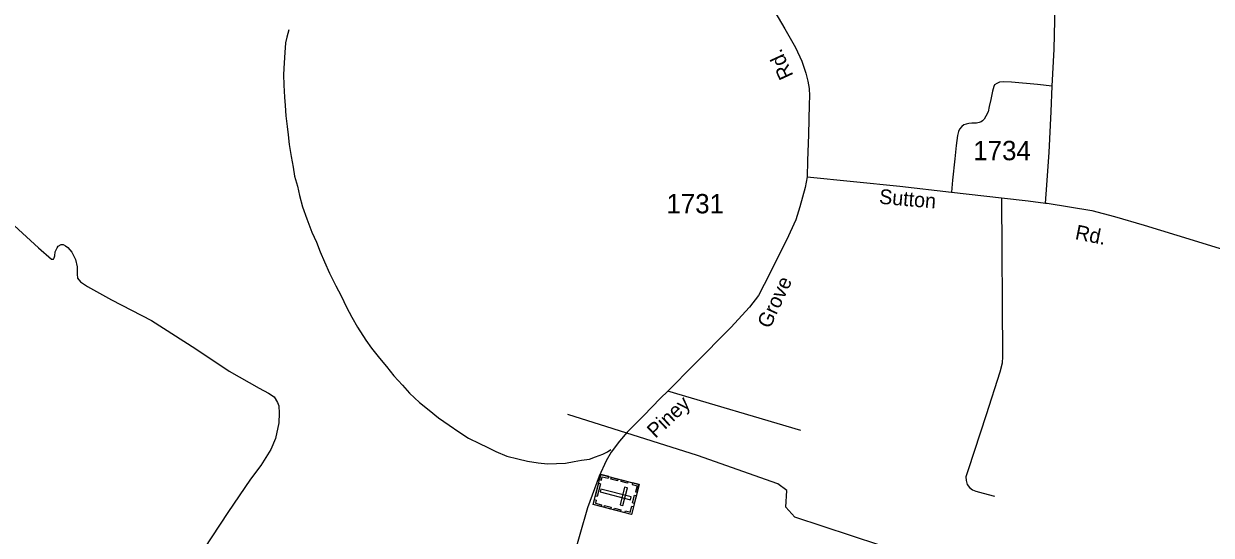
# Model space of a CAD drawing. Extents: x 2206922 to 2357709, y 510027 to 673830.
# Drawn here: x 2336184 to 2343846, y 548390 to 551690 of the extents above; entities that cross this region are included whole.
import ezdxf

# ---------------------------------------------------------------- set-up
doc = ezdxf.new("R2010")
doc.units = 0
for name, color, linetype in [('Exist Cultural Cemetery CELL', 7, 'Continuous'), ('Exist Hydrographic Misc Water Feature', 7, 'Continuous'), ('Exist Road Non-System Type 51', 7, 'Continuous'), ('Exist Road Secondary Type 51 Attributed', 7, 'Continuous'), ('Exist Road Secondary Type 51 Label', 7, 'Continuous'), ('Exist Road Secondary Type 51 Number Label', 7, 'Continuous')]:
    doc.layers.add(name, color=color, linetype=linetype)

msp = doc.modelspace()

# ---------------------------------------------------------------- linework, layer by layer
at = {"layer": 'Exist Cultural Cemetery CELL'}
for points in [[(2340154.1, 548718), (2340104.7, 548525.1), (2339858, 548588.3), (2339907.4, 548781.2)], [(2339899.3, 548749.1), (2339910.4, 548746.3), (2339915.9, 548767.6), (2339955, 548757.6), (2339957.8, 548768.3), (2339907.5, 548781.2)], [(2339975.2, 548763.9), (2340017.2, 548753.1), (2340014.3, 548742.1), (2339972.4, 548752.8)], [(2339904.3, 548722.7), (2339883.2, 548640.5), (2339872.2, 548643.3), (2339893.3, 548725.5)], [(2340098.7, 548619.6), (2340103.3, 548637.7), (2339906.9, 548688.1), (2339902.2, 548670)], [(2340078.1, 548695.3), (2340060, 548700), (2340030.7, 548585.9), (2340048.8, 548581.3)], [(2340040.3, 548747.2), (2340082.3, 548736.4), (2340079.4, 548725.4), (2340037.5, 548736.1)], [(2340112.1, 548728.7), (2340109.3, 548717.7), (2340140.5, 548709.7), (2340130.4, 548670.5), (2340141.2, 548667.7), (2340154.1, 548718)], [(2339866.3, 548620.4), (2339877.4, 548617.6), (2339871.9, 548596.3), (2339911.1, 548586.2), (2339908.3, 548575.4), (2339858, 548588.3)], [(2340135.7, 548646.2), (2340122.8, 548596), (2340111.8, 548598.8), (2340124.7, 548649.1)], [(2339930.9, 548581.4), (2339972.8, 548570.6), (2339970, 548559.6), (2339928, 548570.4)], [(2339994.7, 548565), (2340036.7, 548554.3), (2340033.8, 548543.2), (2339991.9, 548554)], [(2340062.7, 548535.8), (2340065.5, 548546.8), (2340096.7, 548538.8), (2340106.7, 548578.1), (2340117.5, 548575.3), (2340104.6, 548525.1)]]:
    msp.add_lwpolyline(points, close=True, dxfattribs=at)
at = {"layer": 'Exist Hydrographic Misc Water Feature'}
for points in [[(2337893.1, 551651.4), (2337881.6, 551603.3), (2337871.8, 551567), (2337868.7, 551505.1), (2337863.8, 551439.3), (2337860.5, 551363.2), (2337861.5, 551293.2), (2337866.3, 551217.1), (2337871, 551163.3), (2337873.9, 551095.6), (2337882.9, 551027.7), (2337889.6, 550973.6), (2337895.8, 550911.8), (2337909.3, 550833.9), (2337921.8, 550764.3), (2337930.4, 550706.2), (2337949.3, 550642.6), (2337961.8, 550582.7), (2337981.1, 550508.9), (2338009.8, 550431.6), (2338042.6, 550345.9), (2338071.7, 550280.3), (2338096.3, 550218.6), (2338124.8, 550155.1), (2338156, 550081.5), (2338196.8, 549999.9), (2338231.9, 549934.3), (2338266.1, 549862.6), (2338301.2, 549797.3), (2338337.9, 549731.8), (2338390.8, 549648.4), (2338427.7, 549596.6), (2338478.3, 549533.4), (2338524.7, 549479.8), (2338571.8, 549418.4), (2338626.6, 549359.1), (2338672.9, 549307.9), (2338737.5, 549246.7), (2338800.3, 549197.5), (2338860.6, 549148.3), (2338927.4, 549100.9), (2338991.6, 549057.6), (2339054.1, 549016.6), (2339124.7, 548981.2), (2339172.7, 548958.2), (2339228.8, 548930.7), (2339301.4, 548901.5), (2339371.3, 548882.5), (2339433.7, 548869.1), (2339502, 548858), (2339563.7, 548850.7), (2339619.9, 548853.2), (2339679.7, 548856), (2339735.5, 548866.7), (2339781.7, 548875.5), (2339833.3, 548882), (2339873.1, 548896.2), (2339919.2, 548912.8), (2339949.2, 548929.4), (2339970.7, 548943.6)], [(2342609.9, 547957.2), (2342255, 548144.7), (2341159, 548507.4), (2341099.9, 548570.7), (2341106.9, 548679.2), (2341048.9, 548722.9), (2340529.9, 548905.4), (2339693.9, 549170.3)]]:
    msp.add_lwpolyline(points, dxfattribs=at)
at = {"layer": 'Exist Road Non-System Type 51'}
msp.add_line((2341198.3, 549065.2), (2340338.9, 549320.2), dxfattribs=at)
for points in [[(2342819.1, 551288.3), (2342831.2, 551526.8), (2342838.6, 551803.7)], [(2342819.1, 551288.3), (2342724.8, 551297.7), (2342556.5, 551313.9), (2342506.6, 551315.2), (2342478.3, 551313.9), (2342462.2, 551305.8), (2342447.4, 551296.4), (2342442, 551285.6), (2342434, 551254.9), (2342423.1, 551200.7), (2342413.7, 551156.2), (2342405.6, 551121.2), (2342392.1, 551094.2), (2342381.4, 551075.4), (2342370.6, 551063.2), (2342361.2, 551057.8), (2342347.7, 551052.5), (2342330.2, 551049.8), (2342300.6, 551049.8), (2342280.4, 551047.1), (2342264.2, 551043), (2342249.4, 551037.6), (2342235.7, 551026.8), (2342221.3, 551010.6), (2342214.1, 550996.3), (2342209.3, 550969.3), (2342199.6, 550905.6), (2342191.5, 550818), (2342176.7, 550680.5), (2342169.9, 550603.7)], [(2342775.6, 550533.9), (2342781.4, 550590.2), (2342800.2, 550859.8), (2342812.4, 551125.2), (2342819.1, 551288.3)], [(2342493, 550567.8), (2342497.9, 549544), (2342495.9, 549500.9), (2342481, 549441.6), (2342393.5, 549166.7), (2342276.3, 548812.8), (2342262.9, 548767), (2342264.2, 548742.7), (2342270.9, 548718.5), (2342285.8, 548698.3), (2342306, 548683.5), (2342327.5, 548674), (2342374.6, 548661.9), (2342446, 548643)], [(2336015.6, 550484.2), (2336278.4, 550243.6), (2336363.1, 550172.6), (2336375.2, 550170.6), (2336378.9, 550180.8), (2336384.9, 550192.8), (2336386.6, 550218.9), (2336398.2, 550245), (2336406.2, 550255.1), (2336423.9, 550267.2), (2336437.9, 550265.4), (2336452.1, 550257.6), (2336468.1, 550245.8), (2336494.6, 550216.1), (2336517.1, 550168.4), (2336527.5, 550122.6), (2336528.3, 550074.6), (2336530.5, 550048.7), (2336548.9, 550024.8), (2336569, 550013.2), (2336595.1, 549995.5), (2336750, 549909.3), (2337007.7, 549776.5), (2337293.7, 549594), (2337509.3, 549448.6), (2337702.6, 549339), (2337762.8, 549307.8), (2337799.3, 549282.3), (2337821.5, 549246.6), (2337829.8, 549224.7), (2337830.5, 549178.7), (2337829.2, 549116.6), (2337808.5, 549014.6), (2337777.3, 548944.1), (2337712.5, 548839.4), (2337647.6, 548752.6), (2337500.3, 548537), (2337294.1, 548222.5)]]:
    msp.add_lwpolyline(points, dxfattribs=at)
at = {"layer": 'Exist Road Secondary Type 51 Attributed'}
for points in [[(2341009, 551803), (2341093.8, 551657.5), (2341163.2, 551536.9), (2341203.6, 551448), (2341229.2, 551371.2), (2341243.3, 551320.6), (2341250.7, 551272.8), (2341254.1, 551226.3), (2341252.1, 551170.4), (2341246.7, 550975), (2341240.6, 550805.9), (2341238.6, 550702.8)], [(2341238.6, 550702.8), (2341226.5, 550634), (2341191.5, 550510.1), (2341165.9, 550425.2), (2341105.3, 550293.1), (2340961.2, 550007.9), (2340924, 549937.6), (2340866.2, 549862.6), (2340745, 549730.5), (2340508.6, 549491.3), (2340338.9, 549320.2), (2340292.5, 549273.7), (2340181.7, 549161), (2340077.7, 549056.1), (2340026.5, 548998.1), (2339974, 548925.3), (2339941.6, 548870.1), (2339895.8, 548770.4), (2339820.4, 548568.2), (2339722.1, 548223.3)], [(2341238.6, 550702.8), (2341837.3, 550641.5), (2342169.9, 550603.7), (2342493, 550567.8), (2342664.2, 550547.1), (2342775.6, 550533.9), (2342786.8, 550532.3), (2343074.3, 550484.5), (2343221.1, 550446.7), (2343413.4, 550390.6), (2343728.6, 550293.1), (2344517.3, 550051.2), (2345735.2, 549675.6), (2346325.9, 549505), (2346954.9, 549337.9), (2347051.4, 549312.2)]]:
    msp.add_lwpolyline(points, dxfattribs=at)

# ---------------------------------------------------------------- texts
at = {"layer": 'Exist Road Secondary Type 51 Label'}
for s, rotation, p in [('Rd.', 114.79404, (2341151.3, 551356.8)), ('Sutton', 355.00569, (2341699.9, 550529.9)), ('Rd.', 348.67895, (2342962.6, 550301.5)), ('Grove', 65.10631, (2340997.8, 549718.2)), ('Piney', 43.23655, (2340259.5, 549011.1))]:
    msp.add_text(s, height=95, rotation=rotation, dxfattribs=at).set_placement(p)
at = {"layer": 'Exist Road Secondary Type 51 Number Label'}
for s, p in [('1734', (2342309.9, 550809.8)), ('1731', (2340329.9, 550467.1))]:
    msp.add_text(s, height=125, dxfattribs=at).set_placement(p)

doc.saveas('drawing.dxf')
